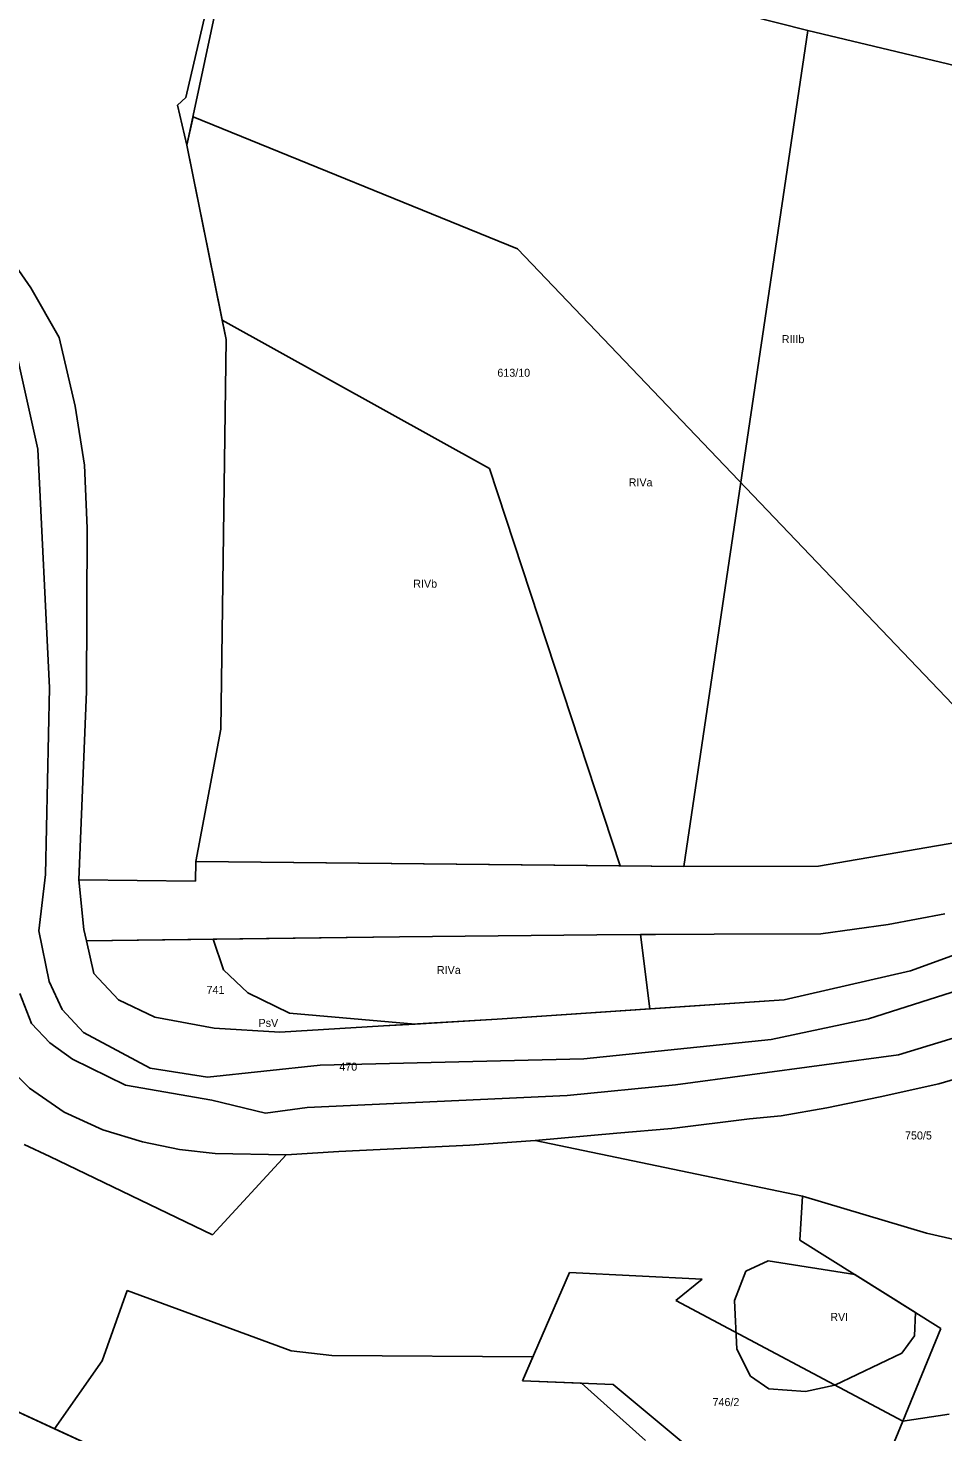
# Model space of a CAD drawing. Extents: x 7498273 to 7499989, y 5499795 to 5500810.
# Drawn here: x 7498588.9 to 7498760.3, y 5500402.3 to 5500665.5 of the extents above; entities that cross this region are included whole.
import ezdxf

# ---------------------------------------------------------------- set-up
doc = ezdxf.new("R2010")
doc.units = 0
for name, color, linetype in [('209-oznaczenie konturu klasyfikacyjnego', 7, 'Continuous'), ('211-numer działki ewidencyjnej', 7, 'Continuous'), ('217-kontur klasyfikacyjny', 7, 'Continuous'), ('218-kontur użytku gruntowego', 7, 'Continuous'), ('219-działka ewidencyjna', 7, 'Continuous')]:
    doc.layers.add(name, color=color, linetype=linetype)

msp = doc.modelspace()

# ---------------------------------------------------------------- linework, layer by layer
at = {"layer": '217-kontur klasyfikacyjny'}
for points in [[(7498628.95, 5500691.93), (7498735, 5500665.04)], [(7498625.67, 5500683.35), (7498618.49, 5500652.49)], [(7498735, 5500665.04), (7498773.75, 5500655.79)], [(7498618.49, 5500652.49), (7498616.91, 5500651.06)], [(7498616.91, 5500651.06), (7498618.68, 5500643.51)], [(7498618.68, 5500643.51), (7498619.81, 5500648.83)], [(7498619.81, 5500648.83), (7498680.6, 5500624.12)], [(7498618.68, 5500643.51), (7498625.29, 5500610.7)], [(7498680.6, 5500624.12), (7498782.21, 5500517.64)], [(7498625.29, 5500610.7), (7498675.34, 5500582.9)], [(7498625.29, 5500610.7), (7498626.02, 5500607.09)], [(7498626.02, 5500607.09), (7498625.05, 5500534.02)], [(7498675.34, 5500582.9), (7498699.82, 5500508.43)], [(7498625.05, 5500534.02), (7498620.34, 5500509.23)], [(7498737, 5500508.34), (7498766.75, 5500513.49)], [(7498620.34, 5500509.23), (7498699.82, 5500508.43)], [(7498699.82, 5500508.43), (7498711.78, 5500508.31)], [(7498711.78, 5500508.31), (7498737, 5500508.34)], [(7498754.23, 5500488.74), (7498792.59, 5500502.66)], [(7498760.71, 5500499.44), (7498750.04, 5500497.45)], [(7498695.48, 5500495.47), (7498658.52, 5500495.09)], [(7498703.66, 5500495.52), (7498695.48, 5500495.47)], [(7498717.49, 5500495.6), (7498703.66, 5500495.52)], [(7498703.66, 5500495.52), (7498705.43, 5500481.6)], [(7498737.47, 5500495.67), (7498717.49, 5500495.6)], [(7498750.04, 5500497.45), (7498737.47, 5500495.67)], [(7498623.58, 5500494.67), (7498599.84, 5500494.38)], [(7498599.84, 5500494.38), (7498601.23, 5500488.21)], [(7498658.52, 5500495.09), (7498623.58, 5500494.67)], [(7498625.51, 5500488.94), (7498623.58, 5500494.67)], [(7498601.23, 5500488.21), (7498605.83, 5500483.29)], [(7498630.1, 5500484.6), (7498625.51, 5500488.94)], [(7498730.58, 5500483.31), (7498754.23, 5500488.74)], [(7498605.83, 5500483.29), (7498612.65, 5500480.07)], [(7498637.9, 5500480.8), (7498630.1, 5500484.6)], [(7498705.43, 5500481.6), (7498730.58, 5500483.31)], [(7498612.65, 5500480.07), (7498623.76, 5500477.98)], [(7498661.46, 5500478.76), (7498637.9, 5500480.8)], [(7498661.46, 5500478.76), (7498676.81, 5500479.65)], [(7498676.81, 5500479.65), (7498705.43, 5500481.6)], [(7498623.76, 5500477.98), (7498636.06, 5500477.22)], [(7498636.06, 5500477.22), (7498655.49, 5500478.41)], [(7498655.49, 5500478.41), (7498661.46, 5500478.76)], [(7498589.18, 5500466.74), (7498584.55, 5500471.43)], [(7498772.06, 5500471.22), (7498759.55, 5500467.55)], [(7498595.67, 5500462.22), (7498589.18, 5500466.74)], [(7498759.55, 5500467.55), (7498748.56, 5500465.09)], [(7498748.56, 5500465.09), (7498738.59, 5500463.06)], [(7498602.94, 5500458.95), (7498595.67, 5500462.22)], [(7498730.02, 5500461.52), (7498724.05, 5500460.96)], [(7498738.59, 5500463.06), (7498730.02, 5500461.52)], [(7498610.37, 5500456.68), (7498602.94, 5500458.95)], [(7498709.51, 5500459.17), (7498699.25, 5500458.28)], [(7498724.05, 5500460.96), (7498709.51, 5500459.17)], [(7498588.18, 5500456.17), (7498592.99, 5500453.93)], [(7498617.26, 5500455.26), (7498610.37, 5500456.68)], [(7498671.66, 5500456.02), (7498647.12, 5500454.83)], [(7498683.95, 5500456.95), (7498671.66, 5500456.02)], [(7498699.25, 5500458.28), (7498683.95, 5500456.95)], [(7498592.99, 5500453.93), (7498623.43, 5500439.23)], [(7498623.93, 5500454.49), (7498617.26, 5500455.26)], [(7498623.43, 5500439.23), (7498637.26, 5500454.24)], [(7498637.26, 5500454.24), (7498623.93, 5500454.49)], [(7498647.12, 5500454.83), (7498637.26, 5500454.24)], [(7498723.39, 5500432.45), (7498721.27, 5500426.93)], [(7498727.57, 5500434.34), (7498723.39, 5500432.45)], [(7498743.79, 5500431.82), (7498727.57, 5500434.34)], [(7498755.17, 5500424.68), (7498743.79, 5500431.82)], [(7498607.5, 5500428.78), (7498602.78, 5500415.64)], [(7498638.2, 5500417.48), (7498607.5, 5500428.78)], [(7498721.27, 5500426.93), (7498721.71, 5500417.79)], [(7498755.01, 5500420.29), (7498755.17, 5500424.68)], [(7498752.61, 5500417.03), (7498755.01, 5500420.29)], [(7498645.79, 5500416.6), (7498638.2, 5500417.48)], [(7498683.48, 5500416.34), (7498645.79, 5500416.6)], [(7498681.53, 5500411.86), (7498683.48, 5500416.34)], [(7498721.71, 5500417.79), (7498724.25, 5500412.74)], [(7498740.04, 5500411.08), (7498752.61, 5500417.03)], [(7498602.78, 5500415.64), (7498593.88, 5500402.87)], [(7498692.57, 5500411.41), (7498681.53, 5500411.86)], [(7498704.59, 5500400.68), (7498692.57, 5500411.41)], [(7498724.25, 5500412.74), (7498727.7, 5500410.37)], [(7498734.6, 5500409.86), (7498740.04, 5500411.08)], [(7498593.88, 5500402.87), (7498579.36, 5500409.58)], [(7498727.7, 5500410.37), (7498734.6, 5500409.86)], [(7498606.9, 5500396.84), (7498593.88, 5500402.87)]]:
    msp.add_lwpolyline(points, dxfattribs=at)
at = {"layer": '218-kontur użytku gruntowego'}
for points in [[(7498628.95, 5500691.93), (7498735, 5500665.04)], [(7498625.67, 5500683.35), (7498618.49, 5500652.49)], [(7498735, 5500665.04), (7498773.75, 5500655.79)], [(7498618.49, 5500652.49), (7498616.91, 5500651.06)], [(7498616.91, 5500651.06), (7498618.68, 5500643.51)], [(7498619.81, 5500648.83), (7498618.68, 5500643.51)], [(7498680.6, 5500624.12), (7498619.81, 5500648.83)], [(7498618.68, 5500643.51), (7498625.29, 5500610.7)], [(7498782.21, 5500517.64), (7498680.6, 5500624.12)], [(7498625.29, 5500610.7), (7498675.34, 5500582.9)], [(7498625.29, 5500610.7), (7498626.02, 5500607.09)], [(7498626.02, 5500607.09), (7498625.05, 5500534.02)], [(7498590.71, 5500586.51), (7498586.99, 5500603.4)], [(7498592.91, 5500541.81), (7498590.71, 5500586.51)], [(7498675.34, 5500582.9), (7498699.82, 5500508.43)], [(7498592.16, 5500506.77), (7498592.91, 5500541.81)], [(7498625.05, 5500534.02), (7498620.34, 5500509.23)], [(7498737, 5500508.34), (7498766.75, 5500513.49)], [(7498620.29, 5500505.54), (7498620.34, 5500509.23)], [(7498620.34, 5500509.23), (7498699.82, 5500508.43)], [(7498590.91, 5500496.21), (7498592.16, 5500506.77)], [(7498599.34, 5500496.49), (7498598.44, 5500505.82)], [(7498598.44, 5500505.82), (7498620.29, 5500505.54)], [(7498699.82, 5500508.43), (7498711.78, 5500508.31)], [(7498711.78, 5500508.31), (7498737, 5500508.34)], [(7498754.23, 5500488.74), (7498792.59, 5500502.66)], [(7498760.71, 5500499.44), (7498750.04, 5500497.45)], [(7498592.86, 5500486.71), (7498590.91, 5500496.21)], [(7498599.84, 5500494.38), (7498599.34, 5500496.49)], [(7498695.48, 5500495.47), (7498658.52, 5500495.09)], [(7498703.66, 5500495.52), (7498695.48, 5500495.47)], [(7498717.49, 5500495.6), (7498703.66, 5500495.52)], [(7498703.66, 5500495.52), (7498705.43, 5500481.6)], [(7498737.47, 5500495.67), (7498717.49, 5500495.6)], [(7498750.04, 5500497.45), (7498737.47, 5500495.67)], [(7498623.58, 5500494.67), (7498599.84, 5500494.38)], [(7498599.84, 5500494.38), (7498601.23, 5500488.21)], [(7498658.52, 5500495.09), (7498623.58, 5500494.67)], [(7498625.51, 5500488.94), (7498623.58, 5500494.67)], [(7498784.58, 5500491.95), (7498746.37, 5500479.72)], [(7498601.23, 5500488.21), (7498605.83, 5500483.29)], [(7498630.1, 5500484.6), (7498625.51, 5500488.94)], [(7498730.58, 5500483.31), (7498754.23, 5500488.74)], [(7498595.27, 5500481.47), (7498592.86, 5500486.71)], [(7498589.52, 5500478.89), (7498587.38, 5500484.48)], [(7498605.83, 5500483.29), (7498612.65, 5500480.07)], [(7498637.9, 5500480.8), (7498630.1, 5500484.6)], [(7498705.43, 5500481.6), (7498730.58, 5500483.31)], [(7498788.23, 5500484.02), (7498751.99, 5500472.97)], [(7498599.27, 5500477.19), (7498595.27, 5500481.47)], [(7498612.65, 5500480.07), (7498623.76, 5500477.98)], [(7498661.46, 5500478.76), (7498637.9, 5500480.8)], [(7498661.46, 5500478.76), (7498676.81, 5500479.65)], [(7498676.81, 5500479.65), (7498705.43, 5500481.6)], [(7498746.37, 5500479.72), (7498728.15, 5500475.85)], [(7498592.96, 5500475.23), (7498589.52, 5500478.89)], [(7498611.76, 5500470.5), (7498599.27, 5500477.19)], [(7498623.76, 5500477.98), (7498636.06, 5500477.22)], [(7498636.06, 5500477.22), (7498655.49, 5500478.41)], [(7498655.49, 5500478.41), (7498661.46, 5500478.76)], [(7498597.24, 5500472.2), (7498592.96, 5500475.23)], [(7498728.15, 5500475.85), (7498693.02, 5500472.25)], [(7498607.17, 5500467.3), (7498597.24, 5500472.2)], [(7498693.02, 5500472.25), (7498643.64, 5500471.07)], [(7498751.99, 5500472.97), (7498710.24, 5500467.39)], [(7498584.55, 5500471.43), (7498589.18, 5500466.74)], [(7498622.52, 5500468.78), (7498611.76, 5500470.5)], [(7498643.64, 5500471.07), (7498622.52, 5500468.78)], [(7498759.55, 5500467.55), (7498772.06, 5500471.22)], [(7498589.18, 5500466.74), (7498595.67, 5500462.22)], [(7498623.33, 5500464.47), (7498607.17, 5500467.3)], [(7498710.24, 5500467.39), (7498689.89, 5500465.39)], [(7498748.56, 5500465.09), (7498759.55, 5500467.55)], [(7498633.4, 5500462.06), (7498623.33, 5500464.47)], [(7498689.89, 5500465.39), (7498641.2, 5500463.09)], [(7498738.59, 5500463.06), (7498748.56, 5500465.09)], [(7498595.67, 5500462.22), (7498602.94, 5500458.95)], [(7498641.2, 5500463.09), (7498633.4, 5500462.06)], [(7498724.05, 5500460.96), (7498730.02, 5500461.52)], [(7498730.02, 5500461.52), (7498738.59, 5500463.06)], [(7498602.94, 5500458.95), (7498610.37, 5500456.68)], [(7498699.25, 5500458.28), (7498709.51, 5500459.17)], [(7498709.51, 5500459.17), (7498724.05, 5500460.96)], [(7498588.18, 5500456.17), (7498592.99, 5500453.93)], [(7498610.37, 5500456.68), (7498617.26, 5500455.26)], [(7498647.12, 5500454.83), (7498671.66, 5500456.02)], [(7498671.66, 5500456.02), (7498683.95, 5500456.95)], [(7498683.95, 5500456.95), (7498699.25, 5500458.28)], [(7498592.99, 5500453.93), (7498623.43, 5500439.23)], [(7498617.26, 5500455.26), (7498623.93, 5500454.49)], [(7498623.43, 5500439.23), (7498637.26, 5500454.24)], [(7498623.93, 5500454.49), (7498637.26, 5500454.24)], [(7498637.26, 5500454.24), (7498647.12, 5500454.83)], [(7498723.39, 5500432.45), (7498721.27, 5500426.93)], [(7498727.57, 5500434.34), (7498723.39, 5500432.45)], [(7498743.79, 5500431.82), (7498727.57, 5500434.34)], [(7498755.17, 5500424.68), (7498743.79, 5500431.82)], [(7498607.5, 5500428.78), (7498602.78, 5500415.64)], [(7498638.2, 5500417.48), (7498607.5, 5500428.78)], [(7498721.27, 5500426.93), (7498721.71, 5500417.79)], [(7498755.01, 5500420.29), (7498755.17, 5500424.68)], [(7498752.61, 5500417.03), (7498755.01, 5500420.29)], [(7498645.79, 5500416.6), (7498638.2, 5500417.48)], [(7498683.48, 5500416.34), (7498645.79, 5500416.6)], [(7498681.53, 5500411.86), (7498683.48, 5500416.34)], [(7498721.71, 5500417.79), (7498724.25, 5500412.74)], [(7498740.04, 5500411.08), (7498752.61, 5500417.03)], [(7498602.78, 5500415.64), (7498593.88, 5500402.87)], [(7498692.57, 5500411.41), (7498681.53, 5500411.86)], [(7498704.59, 5500400.68), (7498692.57, 5500411.41)], [(7498724.25, 5500412.74), (7498727.7, 5500410.37)], [(7498734.6, 5500409.86), (7498740.04, 5500411.08)], [(7498593.88, 5500402.87), (7498579.36, 5500409.58)], [(7498727.7, 5500410.37), (7498734.6, 5500409.86)], [(7498593.88, 5500402.87), (7498606.9, 5500396.84)]]:
    msp.add_lwpolyline(points, dxfattribs=at)
at = {"layer": '219-działka ewidencyjna'}
for points in [[(7498618.68, 5500643.51), (7498628.95, 5500691.93)], [(7498628.95, 5500691.93), (7498735, 5500665.04)], [(7498711.78, 5500508.31), (7498735, 5500665.04)], [(7498735, 5500665.04), (7498773.75, 5500655.79)], [(7498618.68, 5500643.51), (7498626.02, 5500607.09)], [(7498580.51, 5500629.61), (7498589.41, 5500616.77)], [(7498589.41, 5500616.77), (7498594.72, 5500607.48)], [(7498594.72, 5500607.48), (7498597.74, 5500594.62)], [(7498625.05, 5500534.02), (7498626.02, 5500607.09)], [(7498597.74, 5500594.62), (7498599.45, 5500583.52)], [(7498599.45, 5500583.52), (7498599.99, 5500571.73)], [(7498599.86, 5500541.11), (7498599.99, 5500571.73)], [(7498598.44, 5500505.82), (7498599.86, 5500541.11)], [(7498620.34, 5500509.23), (7498625.05, 5500534.02)], [(7498737, 5500508.34), (7498766.75, 5500513.49)], [(7498620.29, 5500505.54), (7498620.34, 5500509.23)], [(7498620.34, 5500509.23), (7498711.78, 5500508.31)], [(7498598.44, 5500505.82), (7498620.29, 5500505.54)], [(7498599.34, 5500496.49), (7498598.44, 5500505.82)], [(7498737, 5500508.34), (7498711.78, 5500508.31)], [(7498754.23, 5500488.74), (7498792.59, 5500502.66)], [(7498750.04, 5500497.45), (7498760.71, 5500499.44)], [(7498599.34, 5500496.49), (7498599.84, 5500494.38)], [(7498658.52, 5500495.09), (7498695.48, 5500495.47)], [(7498695.48, 5500495.47), (7498717.49, 5500495.6)], [(7498737.47, 5500495.67), (7498717.49, 5500495.6)], [(7498737.47, 5500495.67), (7498750.04, 5500497.45)], [(7498599.84, 5500494.38), (7498658.52, 5500495.09)], [(7498601.23, 5500488.21), (7498599.84, 5500494.38)], [(7498601.23, 5500488.21), (7498605.83, 5500483.29)], [(7498730.58, 5500483.31), (7498754.23, 5500488.74)], [(7498605.83, 5500483.29), (7498612.65, 5500480.07)], [(7498730.58, 5500483.31), (7498676.81, 5500479.65)], [(7498612.65, 5500480.07), (7498623.76, 5500477.98)], [(7498655.49, 5500478.41), (7498676.81, 5500479.65)], [(7498623.76, 5500477.98), (7498636.06, 5500477.22)], [(7498636.06, 5500477.22), (7498655.49, 5500478.41)], [(7498584.55, 5500471.43), (7498589.18, 5500466.74)], [(7498759.55, 5500467.55), (7498772.06, 5500471.22)], [(7498589.18, 5500466.74), (7498595.67, 5500462.22)], [(7498748.56, 5500465.09), (7498759.55, 5500467.55)], [(7498738.59, 5500463.06), (7498748.56, 5500465.09)], [(7498602.94, 5500458.95), (7498595.67, 5500462.22)], [(7498724.05, 5500460.96), (7498730.02, 5500461.52)], [(7498738.59, 5500463.06), (7498730.02, 5500461.52)], [(7498602.94, 5500458.95), (7498610.37, 5500456.68)], [(7498699.25, 5500458.28), (7498709.51, 5500459.17)], [(7498709.51, 5500459.17), (7498724.05, 5500460.96)], [(7498592.99, 5500453.93), (7498588.18, 5500456.17)], [(7498610.37, 5500456.68), (7498617.26, 5500455.26)], [(7498647.12, 5500454.83), (7498671.66, 5500456.02)], [(7498671.66, 5500456.02), (7498683.95, 5500456.95)], [(7498683.95, 5500456.95), (7498699.25, 5500458.28)], [(7498683.95, 5500456.95), (7498733.99, 5500446.49)], [(7498592.99, 5500453.93), (7498623.43, 5500439.23)], [(7498617.26, 5500455.26), (7498623.93, 5500454.49)], [(7498637.26, 5500454.24), (7498623.43, 5500439.23)], [(7498623.93, 5500454.49), (7498637.26, 5500454.24)], [(7498637.26, 5500454.24), (7498647.12, 5500454.83)], [(7498733.54, 5500438.26), (7498733.99, 5500446.49)], [(7498733.99, 5500446.49), (7498757.27, 5500439.55)], [(7498733.54, 5500438.26), (7498759.93, 5500421.69)], [(7498757.27, 5500439.55), (7498765.19, 5500437.75)], [(7498681.53, 5500411.86), (7498690.38, 5500432.19)], [(7498690.38, 5500432.19), (7498715.18, 5500430.94)], [(7498710.25, 5500426.92), (7498715.18, 5500430.94)], [(7498710.25, 5500426.92), (7498752.79, 5500404.3)], [(7498752.79, 5500404.3), (7498759.93, 5500421.69)], [(7498567.09, 5500415.26), (7498606.9, 5500396.84)], [(7498681.53, 5500411.86), (7498698.56, 5500411.17)], [(7498720.65, 5500392.72), (7498698.56, 5500411.17)], [(7498744.86, 5500385.07), (7498752.79, 5500404.3)], [(7498761.49, 5500405.6), (7498752.79, 5500404.3)]]:
    msp.add_lwpolyline(points, dxfattribs=at)

# ---------------------------------------------------------------- texts
at = {"layer": '209-oznaczenie konturu klasyfikacyjnego'}
for s, p in [('RIIIb', (7498730.13, 5500606.42)), ('RIVa', (7498701.45, 5500579.57)), ('RIVb', (7498661.08, 5500560.57)), ('RIVa', (7498665.51, 5500488.14)), ('PsV', (7498632.09, 5500478.22)), ('RVI', (7498739.22, 5500423.1))]:
    msp.add_text(s, height=1.5, dxfattribs=at).set_placement(p)
at = {"layer": '211-numer działki ewidencyjnej'}
for s, p in [('613/10', (7498676.84, 5500600.12)), ('741', (7498622.35, 5500484.42)), ('470', (7498647.23, 5500470.02)), ('750/5', (7498753.23, 5500457.12)), ('746/2', (7498717.16, 5500407.13))]:
    msp.add_text(s, height=1.5, dxfattribs=at).set_placement(p)

doc.saveas('drawing.dxf')
